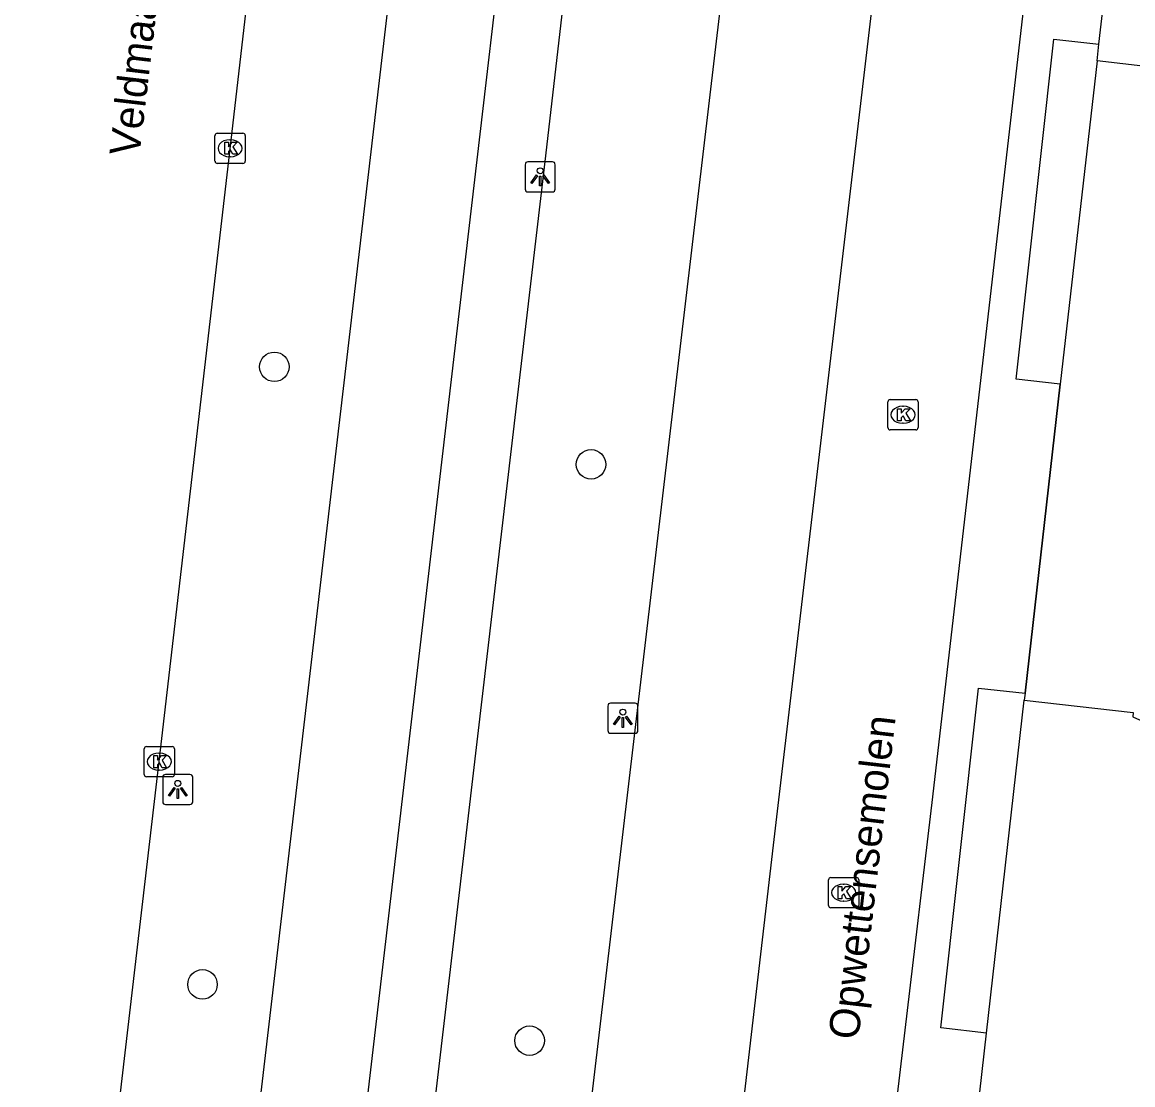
# Model space of a CAD drawing. Extents: x 161243 to 161752, y 384138 to 384885.
# Drawn here: x 161264.92 to 161301.71, y 384356.46 to 384391.65 of the extents above; entities that cross this region are included whole.
import ezdxf

# ---------------------------------------------------------------- set-up
doc = ezdxf.new("R2010")
doc.units = 0
for name, color, linetype in [('IMGEO_Boom', 7, 'Continuous'), ('IMGEO_Fietspad_gesloten', 7, 'Continuous'), ('IMGEO_Kolk', 7, 'Continuous'), ('IMGEO_Lichtpunt', 7, 'Continuous'), ('IMGEO_Openbare_ruimte_label', 7, 'Continuous'), ('IMGEO_OVBaan_gesloten', 7, 'Continuous'), ('IMGEO_Pand', 7, 'Continuous'), ('IMGEO_Pand_overbouw', 7, 'Continuous'), ('IMGEO_Parkeervlak_open', 7, 'Continuous'), ('IMGEO_Rijbaan_lokaal_open', 7, 'Continuous'), ('IMGEO_Voetpad_open', 7, 'Continuous')]:
    doc.layers.add(name, color=color, linetype=linetype)

msp = doc.modelspace()

# ---------------------------------------------------------------- linework, layer by layer
at = {"layer": 'IMGEO_Boom'}
for centre in [(161273.27, 384380.24), (161283.76, 384377.009), (161270.888, 384359.786), (161281.724, 384357.924)]:
    msp.add_circle(centre, 0.489, dxfattribs=at)
at = {"layer": 'IMGEO_Fietspad_gesloten'}
for points in [[(161270.005, 384301.578), (161270.134, 384303.063), (161273.019, 384327.449), (161276.269, 384355.259), (161281.811, 384402.692), (161289.671, 384470.352), (161296.755, 384531.182), (161299.82, 384554.106), (161304.483, 384590.763), (161310.58, 384642.356), (161311.044, 384646.284), (161311.712, 384651.942), (161311.774, 384652.424)], [(161306.453, 384637.728), (161300.999, 384591.473), (161296.311, 384554.647), (161293.323, 384531.813), (161286.202, 384471.417), (161278.307, 384403.15), (161275.866, 384382.258), (161272.845, 384356.399), (161269.542, 384328.133), (161269.524, 384327.978)]]:
    msp.add_lwpolyline(points, dxfattribs=at)
at = {"layer": 'IMGEO_Kolk'}
for p, q in [((161271.302, 384387.051), (161271.302, 384387.903)), ((161271.377, 384387.977), (161272.229, 384387.977)), ((161271.79, 384387.757), (161271.815, 384387.757)), ((161272.303, 384387.903), (161272.303, 384387.051)), ((161271.813, 384387.197), (161271.788, 384387.197)), ((161272.229, 384386.977), (161271.377, 384386.977)), ((161293.593, 384378.226), (161293.593, 384379.078)), ((161293.668, 384379.152), (161294.52, 384379.152)), ((161294.081, 384378.932), (161294.106, 384378.932)), ((161294.594, 384379.078), (161294.594, 384378.226)), ((161294.104, 384378.372), (161294.079, 384378.372)), ((161294.52, 384378.152), (161293.668, 384378.152)), ((161268.956, 384366.738), (161268.956, 384367.59)), ((161269.031, 384367.664), (161269.883, 384367.664)), ((161269.957, 384367.59), (161269.957, 384366.738)), ((161269.444, 384367.444), (161269.469, 384367.444)), ((161269.467, 384366.884), (161269.442, 384366.884)), ((161269.883, 384366.664), (161269.031, 384366.664)), ((161291.628, 384362.398), (161291.628, 384363.25)), ((161291.703, 384363.324), (161292.555, 384363.324)), ((161292.116, 384363.104), (161292.141, 384363.104)), ((161292.629, 384363.25), (161292.629, 384362.398)), ((161292.139, 384362.544), (161292.114, 384362.544)), ((161292.555, 384362.324), (161291.703, 384362.324))]:
    msp.add_line(p, q, dxfattribs=at)
for points in [[(161271.302, 384387.051), (161271.302, 384387.903)], [(161271.377, 384387.977), (161272.229, 384387.977)], [(161272.303, 384387.903), (161272.303, 384387.051)], [(161271.623, 384387.677), (161271.746, 384387.677), (161271.746, 384387.526), (161271.876, 384387.677), (161272.04, 384387.677), (161271.894, 384387.526), (161272.047, 384387.277), (161271.895, 384387.277), (161271.81, 384387.441), (161271.746, 384387.374), (161271.746, 384387.277), (161271.623, 384387.277), (161271.623, 384387.677)], [(161272.229, 384386.977), (161271.377, 384386.977)], [(161293.593, 384378.226), (161293.593, 384379.078)], [(161293.668, 384379.152), (161294.52, 384379.152)], [(161294.594, 384379.078), (161294.594, 384378.226)], [(161293.914, 384378.852), (161294.037, 384378.852), (161294.037, 384378.701), (161294.167, 384378.852), (161294.331, 384378.852), (161294.185, 384378.701), (161294.338, 384378.452), (161294.186, 384378.452), (161294.101, 384378.616), (161294.037, 384378.549), (161294.037, 384378.452), (161293.914, 384378.452), (161293.914, 384378.852)], [(161294.52, 384378.152), (161293.668, 384378.152)], [(161268.956, 384366.738), (161268.956, 384367.59)], [(161269.031, 384367.664), (161269.883, 384367.664)], [(161269.957, 384367.59), (161269.957, 384366.738)], [(161269.277, 384367.364), (161269.4, 384367.364), (161269.4, 384367.213), (161269.53, 384367.364), (161269.694, 384367.364), (161269.548, 384367.213), (161269.701, 384366.964), (161269.549, 384366.964), (161269.464, 384367.128), (161269.4, 384367.061), (161269.4, 384366.964), (161269.277, 384366.964), (161269.277, 384367.364)], [(161269.883, 384366.664), (161269.031, 384366.664)], [(161291.628, 384362.398), (161291.628, 384363.25)], [(161291.703, 384363.324), (161292.555, 384363.324)], [(161292.629, 384363.25), (161292.629, 384362.398)], [(161291.949, 384363.024), (161292.072, 384363.024), (161292.072, 384362.873), (161292.202, 384363.024), (161292.366, 384363.024), (161292.22, 384362.873), (161292.373, 384362.624), (161292.221, 384362.624), (161292.136, 384362.788), (161292.072, 384362.721), (161292.072, 384362.624), (161291.949, 384362.624), (161291.949, 384363.024)], [(161292.555, 384362.324), (161291.703, 384362.324)]]:
    msp.add_lwpolyline(points, dxfattribs=at)
for centre, start, end in [((161271.379, 384387.901), 91.552, 178.448), ((161271.379, 384387.901), 91.552, 178.448), ((161272.227, 384387.901), 1.552, 88.448), ((161272.227, 384387.901), 1.552, 88.448), ((161271.379, 384387.053), 181.552, 268.448), ((161271.379, 384387.053), 181.552, 268.448), ((161272.227, 384387.053), 271.552, 358.448), ((161272.227, 384387.053), 271.552, 358.448), ((161293.67, 384379.076), 91.552, 178.448), ((161293.67, 384379.076), 91.552, 178.448), ((161294.518, 384379.076), 1.552, 88.448), ((161294.518, 384379.076), 1.552, 88.448), ((161293.67, 384378.228), 181.552, 268.448), ((161293.67, 384378.228), 181.552, 268.448), ((161294.518, 384378.228), 271.552, 358.448), ((161294.518, 384378.228), 271.552, 358.448), ((161269.033, 384367.588), 91.552, 178.448), ((161269.033, 384367.588), 91.552, 178.448), ((161269.881, 384367.588), 1.552, 88.448), ((161269.881, 384367.588), 1.552, 88.448), ((161269.033, 384366.74), 181.552, 268.448), ((161269.033, 384366.74), 181.552, 268.448), ((161269.881, 384366.74), 271.552, 358.448), ((161269.881, 384366.74), 271.552, 358.448), ((161291.705, 384363.248), 91.552, 178.448), ((161291.705, 384363.248), 91.552, 178.448), ((161292.553, 384363.248), 1.552, 88.448), ((161292.553, 384363.248), 1.552, 88.448), ((161291.705, 384362.4), 181.552, 268.448), ((161291.705, 384362.4), 181.552, 268.448), ((161292.553, 384362.4), 271.552, 358.448), ((161292.553, 384362.4), 271.552, 358.448)]:
    msp.add_arc(centre, 0.0765, start, end, dxfattribs=at)
for centre, major_axis, ratio, start_param, end_param in [((161271.789, 384387.477), (-0.387, 0.002), 0.722429, 4.712389, 7.853982), ((161271.814, 384387.477), (-0.39, 0.002), 0.717154, 1.570796, 4.712389), ((161294.08, 384378.652), (-0.387, 0.002), 0.722429, 4.712389, 7.853982), ((161294.105, 384378.652), (-0.39, 0.002), 0.717154, 1.570796, 4.712389), ((161269.443, 384367.164), (-0.387, 0.002), 0.722429, 4.712389, 7.853982), ((161269.468, 384367.164), (-0.39, 0.002), 0.717154, 1.570796, 4.712389), ((161292.115, 384362.824), (-0.387, 0.002), 0.722429, 4.712389, 7.853982), ((161292.14, 384362.824), (-0.39, 0.002), 0.717154, 1.570796, 4.712389)]:
    msp.add_ellipse(centre, major_axis=major_axis, ratio=ratio, start_param=start_param, end_param=end_param, dxfattribs=at)
at = {"layer": 'IMGEO_Lichtpunt'}
for p, q in [((161282.478, 384387.029), (161281.67, 384387.029)), ((161282.478, 384387.029), (161281.67, 384387.029)), ((161281.576, 384386.934), (161281.576, 384386.127)), ((161281.576, 384386.934), (161281.576, 384386.127)), ((161282.572, 384386.127), (161282.572, 384386.934)), ((161282.572, 384386.127), (161282.572, 384386.934)), ((161281.67, 384386.033), (161282.478, 384386.033)), ((161281.67, 384386.033), (161282.478, 384386.033)), ((161284.315, 384369.006), (161284.315, 384368.199)), ((161284.315, 384369.006), (161284.315, 384368.199)), ((161285.217, 384369.101), (161284.409, 384369.101)), ((161285.217, 384369.101), (161284.409, 384369.101)), ((161285.311, 384368.199), (161285.311, 384369.006)), ((161285.311, 384368.199), (161285.311, 384369.006)), ((161284.409, 384368.105), (161285.217, 384368.105)), ((161284.409, 384368.105), (161285.217, 384368.105)), ((161269.571, 384366.645), (161269.571, 384365.838)), ((161269.571, 384366.645), (161269.571, 384365.838)), ((161270.473, 384366.74), (161269.665, 384366.74)), ((161270.473, 384366.74), (161269.665, 384366.74)), ((161270.567, 384365.838), (161270.567, 384366.645)), ((161270.567, 384365.838), (161270.567, 384366.645)), ((161269.665, 384365.744), (161270.473, 384365.744)), ((161269.665, 384365.744), (161270.473, 384365.744))]:
    msp.add_line(p, q, dxfattribs=at)
for points in [[(161281.95, 384386.598), (161281.989, 384386.57), (161281.801, 384386.308), (161281.763, 384386.335), (161281.95, 384386.598)], [(161282.052, 384386.55), (161282.099, 384386.55), (161282.099, 384386.228), (161282.052, 384386.228), (161282.052, 384386.55)], [(161282.162, 384386.57), (161282.2, 384386.597), (161282.387, 384386.335), (161282.348, 384386.307), (161282.162, 384386.57)], [(161284.689, 384368.67), (161284.728, 384368.642), (161284.54, 384368.38), (161284.502, 384368.407), (161284.689, 384368.67)], [(161284.791, 384368.622), (161284.838, 384368.622), (161284.838, 384368.3), (161284.791, 384368.3), (161284.791, 384368.622)], [(161284.901, 384368.642), (161284.939, 384368.669), (161285.126, 384368.407), (161285.087, 384368.379), (161284.901, 384368.642)], [(161269.945, 384366.309), (161269.984, 384366.281), (161269.796, 384366.019), (161269.758, 384366.046), (161269.945, 384366.309)], [(161270.047, 384366.261), (161270.094, 384366.261), (161270.094, 384365.939), (161270.047, 384365.939), (161270.047, 384366.261)], [(161270.157, 384366.281), (161270.195, 384366.308), (161270.382, 384366.046), (161270.343, 384366.018), (161270.157, 384366.281)]]:
    msp.add_lwpolyline(points, dxfattribs=at)
for centre in [(161282.075, 384386.732), (161284.814, 384368.804), (161270.07, 384366.443)]:
    msp.add_circle(centre, 0.0994, dxfattribs=at)
for centre, start, end in [((161281.67, 384386.934), 90, 180), ((161281.67, 384386.934), 90, 180), ((161282.478, 384386.934), 0, 90), ((161282.478, 384386.934), 0, 90), ((161281.67, 384386.127), 180, 270), ((161281.67, 384386.127), 180, 270), ((161282.478, 384386.127), 270, 0), ((161282.478, 384386.127), 270, 360), ((161284.409, 384369.006), 90, 180), ((161284.409, 384369.006), 90, 180), ((161285.217, 384369.006), 0, 90), ((161285.217, 384369.006), 0, 90), ((161284.409, 384368.199), 180, 270), ((161284.409, 384368.199), 180, 270), ((161285.217, 384368.199), 270, 0), ((161285.217, 384368.199), 270, 360), ((161269.665, 384366.645), 90, 180), ((161269.665, 384366.645), 90, 180), ((161270.473, 384366.645), 0, 90), ((161270.473, 384366.645), 0, 90), ((161269.665, 384365.838), 180, 270), ((161269.665, 384365.838), 180, 270), ((161270.473, 384365.838), 270, 0), ((161270.473, 384365.838), 270, 360)]:
    msp.add_arc(centre, 0.0946, start, end, dxfattribs=at)
at = {"layer": 'IMGEO_OVBaan_gesloten'}
msp.add_lwpolyline([(161264.916, 384328.431), (161267.197, 384347.869), (161269.457, 384367.164), (161271.789, 384387.356), (161274.112, 384407.478), (161276.721, 384430.069), (161279.185, 384451.364), (161281.583, 384471.698), (161283.768, 384490.025), (161286.341, 384511.851), (161288.472, 384530.133), (161288.707, 384532.15), (161290.848, 384550.464), (161293.255, 384570.775), (161295.634, 384591.049), (161297.994, 384611.38), (161300.355, 384631.67), (161301.117, 384638.364)], dxfattribs=at)
at = {"layer": 'IMGEO_Pand'}
for points in [[(161300.586, 384390.921), (161300.846, 384393.207)], [(161300.523, 384390.369), (161300.586, 384390.921)], [(161298.113, 384369.195), (161301.72, 384368.787), (161301.704, 384368.648), (161303.006, 384368.064), (161303.161, 384369.419), (161303.598, 384369.37), (161305.917, 384389.74), (161300.523, 384390.369)], [(161296.859, 384358.176), (161298.113, 384369.195)], [(161298.501, 384349.988), (161298.794, 384352.619), (161296.258, 384352.9), (161296.859, 384358.176)]]:
    msp.add_lwpolyline(points, dxfattribs=at)
at = {"layer": 'IMGEO_Pand_overbouw'}
msp.add_lwpolyline([(161300.523, 384390.369), (161299.305, 384379.664), (161298.14, 384369.431), (161298.113, 384369.195), (161301.72, 384368.787), (161301.704, 384368.648), (161303.006, 384368.064), (161303.161, 384369.419), (161303.598, 384369.37), (161305.917, 384389.74)], close=True, dxfattribs=at)
at = {"layer": 'IMGEO_Parkeervlak_open'}
msp.add_lwpolyline([(161285.501, 384344.944), (161282.522, 384345.384), (161288.619, 384397.018)], dxfattribs=at)
at = {"layer": 'IMGEO_Rijbaan_lokaal_open'}
for points in [[(161288.256, 384351.097), (161289.807, 384364.395), (161293.685, 384397.313)], [(161298.617, 384396.701), (161298.295, 384393.967), (161295.07, 384365.998), (161293.243, 384350.542)]]:
    msp.add_lwpolyline(points, dxfattribs=at)
at = {"layer": 'IMGEO_Voetpad_open'}
for points in [[(161283.463, 384397.775), (161282.253, 384387.229), (161275.807, 384332.206), (161275.683, 384331.179), (161285.797, 384330.003)], [(161299.305, 384379.664), (161297.84, 384379.826), (161299.087, 384391.088), (161300.586, 384390.921)], [(161300.523, 384390.369), (161299.305, 384379.664)], [(161298.14, 384369.431), (161299.305, 384379.664)], [(161296.859, 384358.176), (161295.346, 384358.344), (161296.593, 384369.602), (161298.14, 384369.431)], [(161298.14, 384369.431), (161298.113, 384369.195)]]:
    msp.add_lwpolyline(points, dxfattribs=at)

# ---------------------------------------------------------------- texts
at = {"layer": 'IMGEO_Openbare_ruimte_label'}
for s, rotation, p in [('Veldmaarschalk Montgomerylaan', 83.2801, (161268.796, 384387.182)), ('Opwettensemolen', 83.394, (161292.614, 384357.929))]:
    msp.add_text(s, height=1, rotation=rotation, dxfattribs=at).set_placement(p)

doc.saveas('drawing.dxf')
